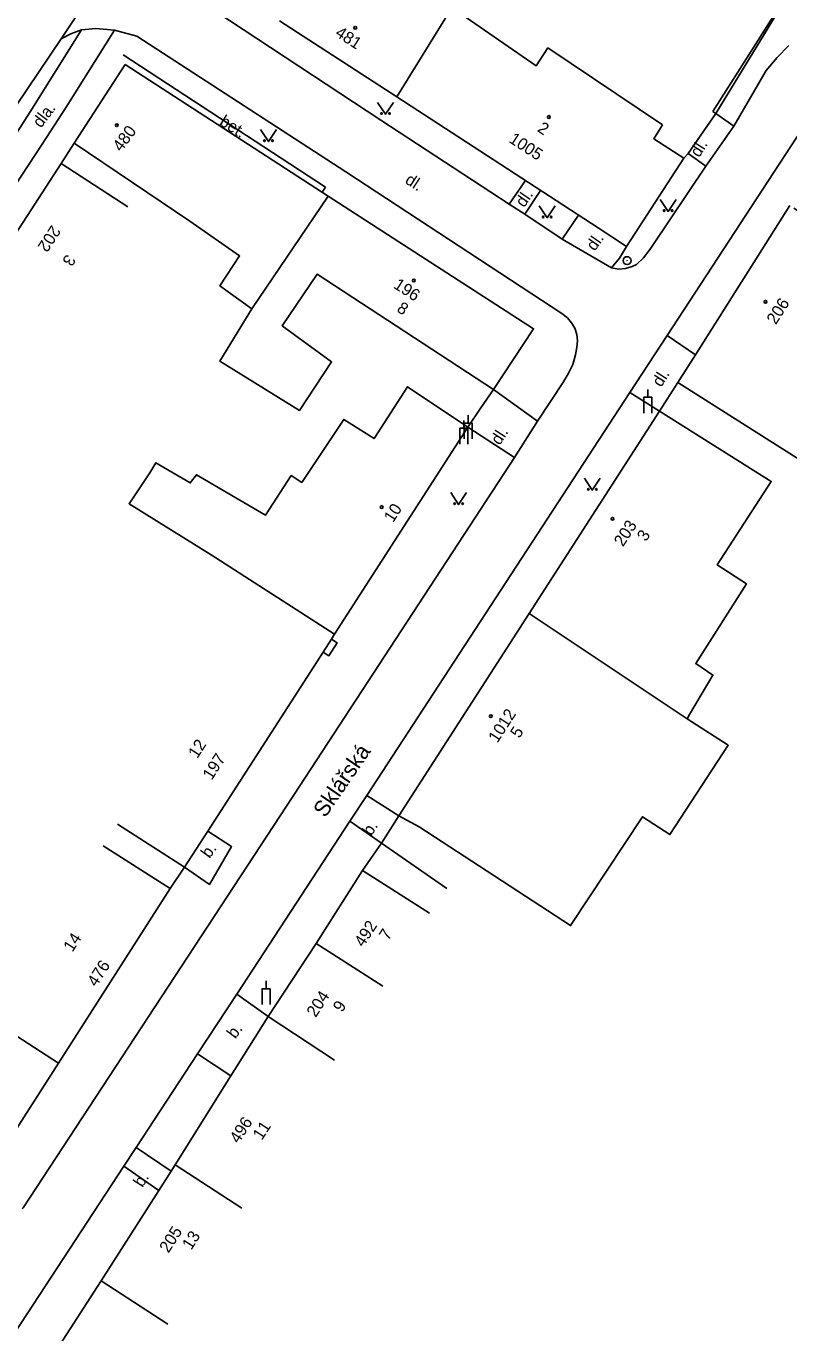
# Model space of a CAD drawing. Extents: x -577457 to -568404, y -1208466 to -1201387.
# Drawn here: x -568916 to -568868, y -1204114.1 to -1204031.9 of the extents above; entities that cross this region are included whole.
import ezdxf

# ---------------------------------------------------------------- set-up
doc = ezdxf.new("R2010")
doc.units = 0
for name, color, linetype in [('BUDOVY_MĚŘ', 7, 'Continuous'), ('BUDOVY_NEMĚŘ', 7, 'Continuous'), ('NÁZVY_ULIC_TOK_SMĚR', 7, 'Continuous'), ('POMOC_POPIS', 7, 'Continuous'), ('ROZHRANÍ_PLOCH', 7, 'Continuous'), ('ZN_BP', 7, 'Continuous'), ('ZN_BUDOV', 7, 'Continuous'), ('ZN_DOPLŇKOVÉ', 7, 'Continuous'), ('ZN_KULTUR', 7, 'Continuous'), ('Č_POPIS_ORIENT', 7, 'Continuous')]:
    doc.layers.add(name, color=color, linetype=linetype)

msp = doc.modelspace()

# ---------------------------------------------------------------- linework, layer by layer
at = {"layer": 'BUDOVY_MĚŘ'}
for points in [[(-568900.04, -1204031.59), (-568892.67, -1204036.36)], [(-568896.98, -1204042.61), (-568909.75, -1204034.32)], [(-568892.67, -1204036.36), (-568880, -1204044.6)], [(-568874.62, -1204040.21), (-568878.21, -1204045.78)], [(-568913.78, -1204040.55), (-568920.94, -1204051.55)], [(-568909.59, -1204043.28), (-568913.78, -1204040.55)], [(-568886.59, -1204054.75), (-568884.06, -1204050.94), (-568896.98, -1204042.61)], [(-568873.88, -1204052.57), (-568867.94, -1204043.2)], [(-568878.21, -1204045.78), (-568880, -1204044.6)], [(-568874.99, -1204054.31), (-568873.88, -1204052.57)], [(-568876.14, -1204056.12), (-568884.34, -1204068.85)], [(-568896.58, -1204070.15), (-568888.19, -1204057.12)], [(-568884.34, -1204068.85), (-568892.54, -1204081.57)], [(-568897.3, -1204071.27), (-568896.77, -1204070.45)], [(-568896.77, -1204070.45), (-568896.58, -1204070.15)], [(-568904.56, -1204082.52), (-568897.3, -1204071.27)], [(-568910.23, -1204082.08), (-568906.03, -1204084.79)], [(-568906.03, -1204084.79), (-568904.56, -1204082.52)], [(-568906.93, -1204086.14), (-568911.14, -1204083.45)], [(-568894.82, -1204085), (-568897.75, -1204089.58)], [(-568890.61, -1204087.69), (-568894.82, -1204085)], [(-568913.95, -1204097.11), (-568906.93, -1204086.14)], [(-568897.75, -1204089.58), (-568900.76, -1204094.18)], [(-568893.54, -1204092.27), (-568897.75, -1204089.58)], [(-568918.15, -1204094.4), (-568913.95, -1204097.11)], [(-568900.76, -1204094.18), (-568903.1, -1204097.91)], [(-568900.76, -1204094.18), (-568896.58, -1204096.92)], [(-568918.63, -1204104.38), (-568913.95, -1204097.11)], [(-568903.1, -1204097.91), (-568906.61, -1204103.51)], [(-568906.61, -1204103.51), (-568906.86, -1204103.9)], [(-568902.42, -1204106.23), (-568906.61, -1204103.51)], [(-568906.86, -1204103.9), (-568907.63, -1204105.11)], [(-568907.63, -1204105.11), (-568911.27, -1204110.8)], [(-568911.27, -1204110.8), (-568914.75, -1204116.17)], [(-568907.07, -1204113.52), (-568911.27, -1204110.8)]]:
    msp.add_lwpolyline(points, dxfattribs=at)
at = {"layer": 'BUDOVY_NEMĚŘ'}
for points in [[(-568892.67, -1204036.36), (-568889.21, -1204030.77), (-568892.12, -1204028.88), (-568890.3, -1204026.11), (-568894.44, -1204023.38)], [(-568889.21, -1204030.77), (-568888.92, -1204030.96), (-568883.9, -1204034.41), (-568883.16, -1204033.29), (-568875.96, -1204038.13)], [(-568909.75, -1204034.32), (-568912.97, -1204039.28), (-568905.68, -1204044.17), (-568902.56, -1204046.36), (-568903.8, -1204048.24), (-568901.79, -1204049.68), (-568896.98, -1204042.61)], [(-568874.62, -1204040.21), (-568876.5, -1204039), (-568875.96, -1204038.13)], [(-568867.69, -1204043.36), (-568863.45, -1204046.05), (-568859.4, -1204048.6), (-568865.42, -1204058.1), (-568866.46, -1204059.73), (-568874.99, -1204054.31)], [(-568901.79, -1204049.68), (-568903.79, -1204052.98), (-568898.79, -1204056.08), (-568896.77, -1204053.03), (-568899.87, -1204050.75), (-568897.68, -1204047.51), (-568886.59, -1204054.75)], [(-568888.19, -1204057.12), (-568891.99, -1204054.59), (-568894.1, -1204057.85), (-568896.01, -1204056.64), (-568898.65, -1204060.6), (-568899.31, -1204060.17), (-568900.92, -1204062.65), (-568905.27, -1204060.12), (-568905.66, -1204060.63), (-568907.82, -1204059.36), (-568908.21, -1204059.99), (-568909.51, -1204061.94), (-568904.35, -1204065.15), (-568896.58, -1204070.15)], [(-568876.14, -1204056.12), (-568869.11, -1204060.54), (-568872.51, -1204065.78), (-568870.67, -1204066.98), (-568873.86, -1204071.99), (-568872.78, -1204072.71), (-568874.25, -1204075.19), (-568874.41, -1204075.47), (-568884.34, -1204068.85)], [(-568874.41, -1204075.47), (-568871.82, -1204077.12), (-568875.49, -1204082.74), (-568877.21, -1204081.62), (-568881.74, -1204088.46), (-568891.26, -1204082.25), (-568892.54, -1204081.57)]]:
    msp.add_lwpolyline(points, dxfattribs=at)
at = {"layer": 'ROZHRANÍ_PLOCH'}
for points in [[(-568913.77, -1204032.71), (-568908.52, -1204024.81)], [(-568906.64, -1204029.27), (-568893.68, -1204037.83)], [(-568915.74, -1204037.31), (-568912.5, -1204032.14)], [(-568913.47, -1204037.01), (-568910.42, -1204032.16)], [(-568913.17, -1204032.4), (-568912.5, -1204032.14)], [(-568912.5, -1204032.14), (-568911.6, -1204032.06)], [(-568911.6, -1204032.06), (-568910.42, -1204032.16)], [(-568883.81, -1204056.75), (-568882.18, -1204054.27), (-568881.86, -1204053.74), (-568881.6, -1204053.18), (-568881.43, -1204052.58), (-568881.34, -1204052.1), (-568881.31, -1204051.7), (-568881.35, -1204051.3), (-568881.48, -1204050.91), (-568881.68, -1204050.56), (-568881.94, -1204050.25), (-568882.29, -1204049.98), (-568895.87, -1204041.07), (-568909.03, -1204032.54), (-568910.42, -1204032.16)], [(-568913.77, -1204032.71), (-568920.89, -1204043.24)], [(-568913.77, -1204032.71), (-568913.17, -1204032.4)], [(-568897.16, -1204042.05), (-568909.89, -1204033.71)], [(-568869.44, -1204034.7), (-568868.75, -1204033.89)], [(-568868.75, -1204033.89), (-568868, -1204033.13)], [(-568844.53, -1204037.18), (-568845.73, -1204035.94), (-568846, -1204035.75), (-568846.66, -1204035.38), (-568847.35, -1204035.08), (-568848.06, -1204034.85), (-568848.8, -1204034.69), (-568849.55, -1204034.62), (-568860.79, -1204033.96), (-568861.44, -1204034.01), (-568862.09, -1204034.13), (-568862.71, -1204034.34), (-568863.3, -1204034.62), (-568864.06, -1204035.03), (-568864.76, -1204035.52), (-568865.42, -1204036.06), (-568866.03, -1204036.66), (-568866.13, -1204036.78), (-568875.67, -1204051.36)], [(-568871.47, -1204038.2), (-568869.44, -1204034.7)], [(-568914.98, -1204039.34), (-568913.47, -1204037.01)], [(-568919.95, -1204043.86), (-568915.74, -1204037.31)], [(-568893.68, -1204037.83), (-568885.59, -1204043.11)], [(-568872.61, -1204037.4), (-568871.47, -1204038.2)], [(-568873.24, -1204040.72), (-568871.47, -1204038.2)], [(-568917.53, -1204043.23), (-568914.98, -1204039.34)], [(-568873.24, -1204040.72), (-568874.35, -1204039.92)], [(-568876.6, -1204045.74), (-568873.24, -1204040.72)], [(-568897.16, -1204042.05), (-568897.36, -1204042.36)], [(-568884.58, -1204041.62), (-568885.59, -1204043.11)], [(-568884.62, -1204043.73), (-568883.63, -1204042.24)], [(-568885.59, -1204043.11), (-568884.62, -1204043.73)], [(-568884.62, -1204043.73), (-568882.26, -1204045.3)], [(-568882.26, -1204045.3), (-568881.24, -1204043.79)], [(-568882.26, -1204045.3), (-568879.16, -1204047.12)], [(-568878.66, -1204046.51), (-568878.21, -1204045.78)], [(-568877.16, -1204046.49), (-568876.79, -1204046.02)], [(-568876.79, -1204046.02), (-568876.6, -1204045.74)], [(-568879.16, -1204047.12), (-568878.66, -1204046.51)], [(-568878.29, -1204047.15), (-568877.87, -1204047.03)], [(-568877.87, -1204047.03), (-568877.6, -1204046.9)], [(-568877.6, -1204046.9), (-568877.16, -1204046.49)], [(-568879.16, -1204047.12), (-568878.72, -1204047.19)], [(-568878.72, -1204047.19), (-568878.29, -1204047.15)], [(-568875.67, -1204051.36), (-568878.02, -1204054.95)], [(-568875.67, -1204051.36), (-568873.88, -1204052.57)], [(-568878.02, -1204054.95), (-568894.55, -1204080.28)], [(-568883.81, -1204056.75), (-568886.59, -1204054.75)], [(-568878.02, -1204054.95), (-568876.14, -1204056.12)], [(-568885.27, -1204059.03), (-568883.81, -1204056.75)], [(-568885.27, -1204059.03), (-568888.19, -1204057.12)], [(-568916.23, -1204106.27), (-568916.18, -1204106.2), (-568898.77, -1204079.68), (-568885.27, -1204059.03)], [(-568897.3, -1204071.27), (-568896.94, -1204071.5), (-568896.42, -1204070.68), (-568896.77, -1204070.45)], [(-568894.55, -1204080.28), (-568895.62, -1204081.9)], [(-568894.55, -1204080.28), (-568892.54, -1204081.57)], [(-568895.62, -1204081.9), (-568902.74, -1204092.77)], [(-568895.62, -1204081.9), (-568893.64, -1204083.29)], [(-568904.56, -1204082.52), (-568903.06, -1204083.49), (-568904.45, -1204085.87), (-568906.03, -1204084.79)], [(-568902.74, -1204092.77), (-568905.21, -1204096.52)], [(-568902.74, -1204092.77), (-568900.76, -1204094.18)], [(-568905.21, -1204096.52), (-568909.06, -1204102.42)], [(-568905.21, -1204096.52), (-568903.1, -1204097.91)], [(-568909.06, -1204102.42), (-568909.84, -1204103.59)], [(-568909.06, -1204102.42), (-568906.86, -1204103.9)], [(-568909.84, -1204103.59), (-568917.07, -1204114.62)], [(-568907.63, -1204105.11), (-568909.84, -1204103.59)]]:
    msp.add_lwpolyline(points, dxfattribs=at)
at = {"layer": 'ZN_BP'}
for radius in [0.25, 0.0005]:
    msp.add_circle((-568878.18, -1204046.66), radius, dxfattribs=at)
at = {"layer": 'ZN_BUDOV'}
for centre in [(-568895.28, -1204032.02), (-568883.1, -1204037.63), (-568910.28, -1204038.14), (-568891.6, -1204047.91), (-568869.47, -1204049.25), (-568893.62, -1204062.15), (-568879.1, -1204062.89), (-568886.76, -1204075.29)]:
    msp.add_circle(centre, 0.0875, dxfattribs=at)
at = {"layer": 'ZN_DOPLŇKOVÉ'}
for p, q in [((-568876.88, -1204055.25), (-568876.88, -1204054.75)), ((-568888.45, -1204057.2), (-568888.45, -1204056.7)), ((-568888.18, -1204056.87), (-568888.18, -1204056.37)), ((-568900.89, -1204092.43), (-568900.89, -1204091.93))]:
    msp.add_line(p, q, dxfattribs=at)
for points in [[(-568872.78, -1204037.29), (-568862.16, -1204020.54)], [(-568872.61, -1204037.4), (-568862.95, -1204021.61), (-568850.7, -1204028.71), (-568847.41, -1204022.89)], [(-568872.61, -1204037.4), (-568874.35, -1204039.92)], [(-568872.61, -1204037.4), (-568872.78, -1204037.29)], [(-568912.97, -1204039.28), (-568913.78, -1204040.55)], [(-568874.62, -1204040.21), (-568874.35, -1204039.92)], [(-568874.99, -1204054.31), (-568876.14, -1204056.12)], [(-568887.38, -1204055.91), (-568886.59, -1204054.75)], [(-568877.13, -1204056.25), (-568877.13, -1204055.25), (-568876.63, -1204055.25), (-568876.63, -1204056.25)], [(-568888.19, -1204057.12), (-568887.38, -1204055.91)], [(-568888.43, -1204057.87), (-568888.43, -1204056.87), (-568887.93, -1204056.87), (-568887.93, -1204057.87)], [(-568888.7, -1204058.2), (-568888.7, -1204057.2), (-568888.2, -1204057.2), (-568888.2, -1204058.2)], [(-568892.54, -1204081.57), (-568893.64, -1204083.29)], [(-568893.64, -1204083.29), (-568894.82, -1204085)], [(-568889.53, -1204086.13), (-568893.64, -1204083.29)], [(-568906.93, -1204086.14), (-568906.03, -1204084.79)], [(-568901.14, -1204093.43), (-568901.14, -1204092.43), (-568900.64, -1204092.43), (-568900.64, -1204093.43)]]:
    msp.add_lwpolyline(points, dxfattribs=at)
at = {"layer": 'ZN_KULTUR'}
for points in [[(-568893.88, -1204036.71), (-568893.38, -1204037.46), (-568892.88, -1204036.71)], [(-568901.24, -1204038.42), (-568900.74, -1204039.17), (-568900.24, -1204038.42)], [(-568876.1, -1204042.81), (-568875.6, -1204043.56), (-568875.1, -1204042.81)], [(-568883.71, -1204043.21), (-568883.21, -1204043.96), (-568882.71, -1204043.21)], [(-568880.87, -1204060.33), (-568880.37, -1204061.08), (-568879.87, -1204060.33)], [(-568889.28, -1204061.24), (-568888.78, -1204061.99), (-568888.28, -1204061.24)]]:
    msp.add_lwpolyline(points, dxfattribs=at)
for centre in [(-568893.63, -1204037.41), (-568893.13, -1204037.41), (-568900.99, -1204039.12), (-568900.49, -1204039.12), (-568875.85, -1204043.51), (-568875.35, -1204043.51), (-568883.46, -1204043.91), (-568882.96, -1204043.91), (-568880.62, -1204061.03), (-568880.12, -1204061.03), (-568889.03, -1204061.94), (-568888.53, -1204061.94)]:
    msp.add_circle(centre, 0.05, dxfattribs=at)

# ---------------------------------------------------------------- texts
at = {"layer": 'NÁZVY_ULIC_TOK_SMĚR'}
msp.add_text('Sklářská', height=1, rotation=55.58, dxfattribs=at).set_placement((-568897.17, -1204081.73))
at = {"layer": 'POMOC_POPIS'}
for s, rotation, p in [('dla.', 52.99, (-568915.05, -1204038.36)), ('bet.', 327.98001, (-568903.88, -1204038.09)), (' dl.', 57.45999, (-568873.8, -1204040.45)), ('dl.', 327.04998, (-568892.21, -1204041.75)), ('dl.', 55.15, (-568884.66, -1204043.36)), ('dl.', 55.15, (-568880.21, -1204046.1)), (' dl.', 57.57, (-568876.19, -1204054.89)), (' dl.', 57.36998, (-568886.34, -1204058.54)), (' b.', 57.41003, (-568894.42, -1204083.11)), ('b.', 53.92003, (-568904.45, -1204084.28)), ('b.', 53.14997, (-568902.83, -1204095.62)), (' b.', 57.41003, (-568908.82, -1204105.2))]:
    msp.add_text(s, height=0.75, rotation=rotation, dxfattribs=at).set_placement(p)
at = {"layer": 'Č_POPIS_ORIENT'}
for s, rotation, p in [('481', 327.08997, (-568896.6, -1204032.5)), ('2', 326.96003, (-568883.88, -1204038.5)), ('480', 53.23001, (-568910.01, -1204039.86)), ('1005', 326.96003, (-568885.67, -1204039.18)), ('202', 236.93999, (-568914.38, -1204044.38)), ('3', 237.10002, (-568913.44, -1204046.21)), ('196', 327.19001, (-568892.93, -1204048.34)), ('8', 327.19001, (-568892.72, -1204049.82)), ('206', 57.60002, (-568868.83, -1204050.73)), ('10', 57.21998, (-568892.91, -1204063.18)), ('203', 57.21001, (-568878.44, -1204064.69)), ('3', 57.21001, (-568876.99, -1204064.36)), ('1012', 57.19001, (-568886.34, -1204077.02)), ('5', 57.19001, (-568884.96, -1204076.73)), ('12', 57.15999, (-568905.22, -1204078)), ('197', 57.15999, (-568904.31, -1204079.36)), ('492', 57.38997, (-568894.77, -1204089.86)), ('14', 57.38, (-568913.07, -1204090.17)), ('7', 57.38997, (-568893.21, -1204089.45)), ('476', 57.38, (-568911.57, -1204092.36)), ('204', 57.30002, (-568897.77, -1204094.28)), ('9', 57.30002, (-568896.11, -1204093.96)), ('496', 57.02001, (-568902.62, -1204102.21)), ('11', 57.02001, (-568901.16, -1204102)), ('205', 57.41003, (-568907.03, -1204109.09)), ('13', 57.41003, (-568905.6, -1204108.9))]:
    msp.add_text(s, height=0.75, rotation=rotation, dxfattribs=at).set_placement(p)

doc.saveas('drawing.dxf')
